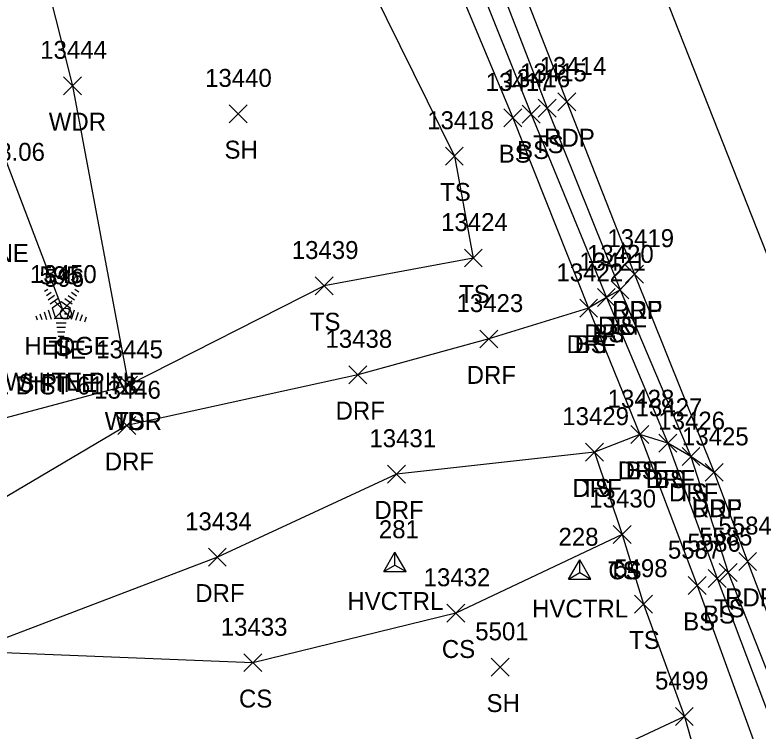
# Model space of a CAD drawing. Extents: x 1439173 to 1457902, y 641926 to 659889.
# Drawn here: x 1447129.2 to 1447212.1, y 651013 to 651092.9 of the extents above; entities that cross this region are included whole.
import ezdxf

# ---------------------------------------------------------------- set-up
doc = ezdxf.new("R2010")
doc.units = 0
for name, color, linetype in [('C_A', 7, 'Continuous'), ('C_C', 7, 'Continuous'), ('C_I', 7, 'Continuous'), ('CBP', 7, 'Continuous'), ('CPSM', 7, 'Continuous'), ('L_A', 7, 'Continuous'), ('L_C', 7, 'Continuous'), ('L_I', 7, 'Continuous'), ('L_TIC', 7, 'Continuous'), ('LABL', 7, 'Continuous'), ('LAHR', 7, 'Continuous'), ('LAWA', 7, 'Continuous'), ('LELB', 7, 'Continuous'), ('LTC', 7, 'Continuous'), ('P_A', 7, 'Continuous'), ('P_I', 7, 'Continuous'), ('P_TIC', 7, 'Continuous'), ('PET', 7, 'Continuous'), ('PRC', 7, 'Continuous'), ('R_A', 7, 'Continuous'), ('R_I', 7, 'Continuous'), ('R_TIC', 7, 'Continuous'), ('RDF', 7, 'Continuous')]:
    doc.layers.add(name, color=color, linetype=linetype)

msp = doc.modelspace()

# ---------------------------------------------------------------- linework, layer by layer
at = {"layer": 'CBP'}
for radius in [0.625, 0.0833]:
    msp.add_circle((1447134.932, 651059.539), radius, dxfattribs=at)
at = {"layer": 'CPSM'}
for p, q in [((1447170.376, 651030.785), (1447171.626, 651032.951)), ((1447172.876, 651030.785), (1447171.626, 651032.951)), ((1447171.627, 651031.507), (1447171.626, 651032.951)), ((1447170.376, 651030.785), (1447171.627, 651031.507)), ((1447171.627, 651031.507), (1447171.627, 651031.507)), ((1447171.627, 651031.507), (1447172.876, 651030.785)), ((1447190.97, 651029.951), (1447192.22, 651032.116)), ((1447193.47, 651029.951), (1447192.22, 651032.116)), ((1447192.22, 651030.672), (1447192.22, 651032.116)), ((1447170.376, 651030.785), (1447172.876, 651030.785)), ((1447190.97, 651029.951), (1447192.22, 651030.672)), ((1447192.22, 651030.672), (1447192.22, 651030.672)), ((1447192.22, 651030.672), (1447193.47, 651029.951)), ((1447190.97, 651029.951), (1447193.47, 651029.951))]:
    msp.add_line(p, q, dxfattribs=at)
at = {"layer": 'L_TIC'}
for points in [[(1447134.666, 651083.953), (1447136.666, 651085.953)], [(1447136.666, 651083.953), (1447134.666, 651085.953)], [(1447153.135, 651080.823), (1447155.135, 651082.823)], [(1447155.135, 651080.823), (1447153.135, 651082.823)], [(1447187.604, 651081.439), (1447189.604, 651083.439)], [(1447189.604, 651081.439), (1447187.604, 651083.439)], [(1447183.761, 651080.378), (1447185.761, 651082.378)], [(1447185.761, 651080.378), (1447183.761, 651082.378)], [(1447185.804, 651080.787), (1447187.804, 651082.787)], [(1447187.804, 651080.787), (1447185.804, 651082.787)], [(1447177.246, 651076.107), (1447179.246, 651078.107)], [(1447179.246, 651076.107), (1447177.246, 651078.107)], [(1447179.363, 651064.747), (1447181.363, 651066.747)], [(1447181.363, 651064.747), (1447179.363, 651066.747)], [(1447162.721, 651061.637), (1447164.721, 651063.637)], [(1447164.721, 651061.637), (1447162.721, 651063.637)], [(1447195.716, 651061.201), (1447197.716, 651063.201)], [(1447197.716, 651061.201), (1447195.716, 651063.201)], [(1447194.192, 651060.347), (1447196.192, 651062.347)], [(1447196.192, 651060.347), (1447194.192, 651062.347)], [(1447133.614, 651058.956), (1447135.614, 651060.956)], [(1447135.614, 651058.956), (1447133.614, 651060.956)], [(1447192.219, 651059.144), (1447194.219, 651061.144)], [(1447194.219, 651059.144), (1447192.219, 651061.144)], [(1447140.908, 651050.563), (1447142.908, 651052.563)], [(1447142.908, 651050.563), (1447140.908, 651052.563)], [(1447140.908, 651050.563), (1447142.908, 651052.563)], [(1447142.908, 651050.563), (1447140.908, 651052.563)], [(1447197.927, 651045.063), (1447199.927, 651047.063)], [(1447199.927, 651045.063), (1447197.927, 651047.063)], [(1447201.05, 651044.107), (1447203.05, 651046.107)], [(1447203.05, 651044.107), (1447201.05, 651046.107)], [(1447192.879, 651043.114), (1447194.879, 651045.114)], [(1447194.879, 651043.114), (1447192.879, 651045.114)], [(1447203.63, 651042.618), (1447205.63, 651044.618)], [(1447205.63, 651042.618), (1447203.63, 651044.618)], [(1447195.971, 651033.93), (1447197.971, 651035.93)], [(1447197.971, 651033.93), (1447195.971, 651035.93)], [(1447195.971, 651033.93), (1447197.971, 651035.93)], [(1447197.971, 651033.93), (1447195.971, 651035.93)], [(1447207.788, 651029.695), (1447209.788, 651031.695)], [(1447209.788, 651029.695), (1447207.788, 651031.695)], [(1447206.538, 651029.004), (1447208.538, 651031.004)], [(1447208.538, 651029.004), (1447206.538, 651031.004)], [(1447204.315, 651028.233), (1447206.315, 651030.233)], [(1447206.315, 651028.233), (1447204.315, 651030.233)], [(1447198.331, 651026.168), (1447200.331, 651028.168)], [(1447200.331, 651026.168), (1447198.331, 651028.168)], [(1447177.411, 651025.158), (1447179.411, 651027.158)], [(1447179.411, 651025.158), (1447177.411, 651027.158)], [(1447154.795, 651019.634), (1447156.795, 651021.634)], [(1447156.795, 651019.634), (1447154.795, 651021.634)], [(1447182.347, 651019.131), (1447184.347, 651021.131)], [(1447184.347, 651019.131), (1447182.347, 651021.131)], [(1447202.89, 651013.64), (1447204.89, 651015.64)], [(1447204.89, 651013.64), (1447202.89, 651015.64)], [(1447202.89, 651013.64), (1447204.89, 651015.64)], [(1447204.89, 651013.64), (1447202.89, 651015.64)], [(1447202.89, 651013.64), (1447204.89, 651015.64)], [(1447204.89, 651013.64), (1447202.89, 651015.64)]]:
    msp.add_lwpolyline(points, dxfattribs=at)
at = {"layer": 'LABL'}
for points in [[(1447203.89, 651014.64), (1447188.092, 651007.233), (1447176.717, 650987.139), (1447149.849, 650966.808)], [(1447203.89, 651014.64), (1447210.756, 650990.383), (1447224.234, 650961.406), (1447237.153, 650920.517)]]:
    msp.add_lwpolyline(points, dxfattribs=at)
at = {"layer": 'LAHR'}
msp.add_lwpolyline([(1447134.614, 651059.956), (1447118.348, 651102.576), (1447107.204, 651133.269), (1447098.077, 651158.636), (1447086.834, 651188.436), (1447068.178, 651236.266)], dxfattribs=at)
at = {"layer": 'LAWA'}
msp.add_lwpolyline([(1447107.731, 651238.433), (1447117.091, 651214.963), (1447137.947, 651170.052), (1447163.316, 651118.897), (1447164.581, 651104.826), (1447154.824, 651103.816), (1447141.334, 651109.553), (1447129.977, 651107.602), (1447135.666, 651084.953), (1447141.908, 651051.563), (1447120.033, 651045.748), (1447111.591, 651067.421), (1447102.067, 651087.554), (1447087.471, 651117.613), (1447074.585, 651149.651), (1447062.637, 651184.563), (1447045.418, 651229.548), (1447053.89, 651242.449), (1447066.456, 651239.794), (1447087.029, 651234.545)], dxfattribs=at)
at = {"layer": 'LELB'}
for points in [[(1447114.594, 651267.877), (1447133.486, 651221.54), (1447151.042, 651176.478), (1447172.346, 651124.472), (1447188.604, 651082.439), (1447196.716, 651062.201), (1447204.63, 651043.618)], [(1447111.678, 651266.543), (1447130.037, 651220.197), (1447147.44, 651174.429), (1447170.094, 651123.485), (1447186.804, 651081.787), (1447195.192, 651061.347), (1447202.05, 651045.107)], [(1447144.32, 651173.313), (1447167.79, 651121.983), (1447184.761, 651081.378), (1447193.219, 651060.144), (1447198.927, 651046.063)], [(1447164.581, 651104.826), (1447178.246, 651077.107), (1447180.363, 651065.747), (1447163.721, 651062.637), (1447141.908, 651051.563)], [(1447198.927, 651046.063), (1447205.315, 651029.233)], [(1447202.05, 651045.107), (1447207.538, 651030.004)], [(1447193.879, 651044.114), (1447196.971, 651034.93)], [(1447204.63, 651043.618), (1447208.788, 651030.695)], [(1447196.971, 651034.93), (1447178.411, 651026.158), (1447155.795, 651020.634), (1447124.237, 651021.869)], [(1447196.971, 651034.93), (1447199.331, 651027.168)], [(1447208.788, 651030.695), (1447222.96, 650994.667), (1447234.809, 650963.783), (1447250.066, 650926.693)], [(1447207.538, 651030.004), (1447232.842, 650963.028), (1447246.774, 650925.956)], [(1447205.315, 651029.233), (1447218.356, 650993.369), (1447230.699, 650961.528), (1447242.727, 650923.939)], [(1447199.331, 651027.168), (1447203.89, 651014.64)]]:
    msp.add_lwpolyline(points, dxfattribs=at)
at = {"layer": 'LTC'}
for p, q in [((1447132.554, 651062.033), (1447132.909, 651062.291)), ((1447135.953, 651062.274), (1447136.372, 651061.969)), ((1447132.764, 651061.568), (1447133.293, 651061.952)), ((1447132.973, 651061.102), (1447133.677, 651061.613)), ((1447133.183, 651060.636), (1447134.061, 651061.274)), ((1447135.21, 651061.577), (1447135.89, 651061.083)), ((1447135.581, 651061.925), (1447136.131, 651061.526)), ((1447133.408, 651060.181), (1447134.419, 651060.916)), ((1447134.419, 651060.916), (1447135.416, 651060.191)), ((1447134.839, 651061.229), (1447135.649, 651060.64)), ((1447132.498, 651059.746), (1447132.769, 651058.91)), ((1447132.953, 651059.962), (1447133.284, 651058.943)), ((1447133.408, 651060.181), (1447133.795, 651058.988)), ((1447135.416, 651060.191), (1447135.025, 651058.988)), ((1447135.854, 651059.92), (1447135.516, 651058.88)), ((1447136.298, 651059.67), (1447136.011, 651058.785)), ((1447131.587, 651059.313), (1447131.739, 651058.845)), ((1447132.042, 651059.529), (1447132.254, 651058.878)), ((1447135.025, 651058.988), (1447133.795, 651058.988)), ((1447136.743, 651059.42), (1447136.506, 651058.69)), ((1447137.187, 651059.169), (1447137, 651058.595)), ((1447134.987, 651058.488), (1447133.842, 651058.488)), ((1447134.903, 651057.988), (1447133.915, 651057.988)), ((1447134.819, 651057.488), (1447133.988, 651057.488)), ((1447134.735, 651056.988), (1447134.06, 651056.988))]:
    msp.add_line(p, q, dxfattribs=at)
at = {"layer": 'P_TIC'}
for points in [[(1447189.774, 651082.153), (1447191.774, 651084.153)], [(1447191.774, 651082.153), (1447189.774, 651084.153)], [(1447197.335, 651062.958), (1447199.335, 651064.958)], [(1447199.335, 651062.958), (1447197.335, 651064.958)], [(1447206.214, 651040.854), (1447208.214, 651042.854)], [(1447208.214, 651040.854), (1447206.214, 651042.854)], [(1447209.945, 651030.917), (1447211.945, 651032.917)], [(1447211.945, 651030.917), (1447209.945, 651032.917)]]:
    msp.add_lwpolyline(points, dxfattribs=at)
at = {"layer": 'PET'}
for points in [[(1447117.04, 651268.676), (1447135.577, 651222.074), (1447153.784, 651176.573), (1447174.352, 651125.109), (1447190.774, 651083.153), (1447198.335, 651063.958), (1447207.214, 651041.854)], [(1447207.214, 651041.854), (1447210.945, 651031.917)], [(1447210.945, 651031.917), (1447224.975, 650995.207), (1447237.435, 650963.915), (1447251.768, 650927.054)]]:
    msp.add_lwpolyline(points, dxfattribs=at)
at = {"layer": 'PRC'}
msp.add_lwpolyline([(1447215.808, 651059.339), (1447197.923, 651104.656), (1447182.308, 651143.738), (1447169.129, 651177.149), (1447150.859, 651222.242), (1447131.094, 651272.803)], dxfattribs=at)
at = {"layer": 'R_TIC'}
for points in [[(1447197.335, 651062.958), (1447199.335, 651064.958)], [(1447199.335, 651062.958), (1447197.335, 651064.958)], [(1447195.716, 651061.201), (1447197.716, 651063.201)], [(1447197.716, 651061.201), (1447195.716, 651063.201)], [(1447194.192, 651060.347), (1447196.192, 651062.347)], [(1447196.192, 651060.347), (1447194.192, 651062.347)], [(1447192.219, 651059.144), (1447194.219, 651061.144)], [(1447194.219, 651059.144), (1447192.219, 651061.144)], [(1447181.083, 651055.72), (1447183.083, 651057.72)], [(1447183.083, 651055.72), (1447181.083, 651057.72)], [(1447166.473, 651051.734), (1447168.473, 651053.734)], [(1447168.473, 651051.734), (1447166.473, 651053.734)], [(1447140.737, 651046.064), (1447142.737, 651048.064)], [(1447142.737, 651046.064), (1447140.737, 651048.064)], [(1447197.927, 651045.063), (1447199.927, 651047.063)], [(1447199.927, 651045.063), (1447197.927, 651047.063)], [(1447201.05, 651044.107), (1447203.05, 651046.107)], [(1447203.05, 651044.107), (1447201.05, 651046.107)], [(1447192.879, 651043.114), (1447194.879, 651045.114)], [(1447194.879, 651043.114), (1447192.879, 651045.114)], [(1447203.63, 651042.618), (1447205.63, 651044.618)], [(1447205.63, 651042.618), (1447203.63, 651044.618)], [(1447170.797, 651040.657), (1447172.797, 651042.657)], [(1447172.797, 651040.657), (1447170.797, 651042.657)], [(1447206.214, 651040.854), (1447208.214, 651042.854)], [(1447208.214, 651040.854), (1447206.214, 651042.854)], [(1447150.823, 651031.392), (1447152.823, 651033.392)], [(1447152.823, 651031.392), (1447150.823, 651033.392)]]:
    msp.add_lwpolyline(points, dxfattribs=at)
at = {"layer": 'RDF'}
for points in [[(1447198.335, 651063.958), (1447196.716, 651062.201), (1447195.192, 651061.347), (1447193.219, 651060.144), (1447182.083, 651056.72), (1447167.473, 651052.734), (1447141.737, 651047.064), (1447125.037, 651037.24), (1447101.435, 651037.563), (1447088.534, 651042.464), (1447082.479, 651052.042), (1447076.717, 651068.54), (1447062.819, 651103.807), (1447046.253, 651135.221)], [(1447207.214, 651041.854), (1447204.63, 651043.618), (1447202.05, 651045.107), (1447198.927, 651046.063), (1447193.879, 651044.114), (1447171.797, 651041.657), (1447151.823, 651032.392), (1447124.237, 651021.869), (1447101.501, 651020.645), (1447089.057, 651017.019)]]:
    msp.add_lwpolyline(points, dxfattribs=at)

# ---------------------------------------------------------------- texts
at = {"layer": 'C_A'}
for s, p in [('TIE', (1447133.01, 651054.539)), ('HVCTRL', (1447166.319, 651026.507)), ('HVCTRL', (1447186.913, 651025.672))]:
    msp.add_text(s, height=2, dxfattribs=at).set_placement(p)
at = {"layer": 'C_C'}
for s, p in [('TIE DIST 58.06', (1447114.17, 651076.582)), ('TIE DIST 61.73', (1447124.428, 651050.539))]:
    msp.add_text(s, height=2, dxfattribs=at).set_placement(p)
at = {"layer": 'C_I'}
for s, p in [('596', (1447132.514, 651062.539)), ('281', (1447169.831, 651034.507)), ('228', (1447189.858, 651033.672))]:
    msp.add_text(s, height=2, dxfattribs=at).set_placement(p)
at = {"layer": 'L_A'}
for s, p in [('WDR', (1447133.028, 651079.953)), ('SH', (1447152.624, 651076.823)), ('BS', (1447185.245, 651076.787)), ('TS', (1447187.013, 651077.439)), ('BS', (1447183.202, 651076.378)), ('TS', (1447176.655, 651072.107)), ('TS', (1447178.773, 651060.747)), ('TS', (1447162.13, 651057.637)), ('TS', (1447195.125, 651057.201)), ('BS', (1447193.633, 651056.347)), ('BS', (1447191.66, 651055.144)), ('HEDGE', (1447130.314, 651054.956)), ('S', (1447133.745, 651054.825)), ('WDR', (1447139.27, 651046.563)), ('TS', (1447140.317, 651046.563)), ('BS', (1447197.368, 651041.063)), ('BS', (1447200.491, 651040.107)), ('TS', (1447192.289, 651039.114)), ('TS', (1447203.04, 651038.618)), ('TS', (1447195.38, 651029.93)), ('CS', (1447195.412, 651029.93)), ('TS', (1447207.198, 651025.695)), ('BS', (1447205.979, 651025.004)), ('BS', (1447203.756, 651024.233)), ('TS', (1447197.74, 651022.168)), ('CS', (1447176.852, 651021.158)), ('CS', (1447154.236, 651015.634)), ('SH', (1447181.835, 651015.131))]:
    msp.add_text(s, height=2, dxfattribs=at).set_placement(p)
at = {"layer": 'L_C'}
for s, p in [('M.WHITE PINE', (1447112.235, 651065.291)), ('M.WHITE PINE', (1447125.149, 651050.956)), ('S PINE', (1447129.635, 651050.825))]:
    msp.add_text(s, height=2, dxfattribs=at).set_placement(p)
at = {"layer": 'L_I'}
for s, p in [('13444', (1447132.075, 651087.953)), ('13415', (1447185.58, 651085.439)), ('13440', (1447150.458, 651084.823)), ('13417', (1447181.738, 651084.378)), ('13416', (1447183.725, 651084.787)), ('13418', (1447175.222, 651080.107)), ('13424', (1447176.773, 651068.747)), ('13439', (1447160.122, 651065.637)), ('13420', (1447193.039, 651065.201)), ('13421', (1447192.169, 651064.347)), ('13450', (1447130.936, 651062.956)), ('595', (1447131.997, 651062.825)), ('13422', (1447189.628, 651063.144)), ('13445', (1447138.317, 651054.563)), ('13445', (1447138.317, 651054.563)), ('13428', (1447195.336, 651049.063)), ('13427', (1447198.459, 651048.107)), ('13429', (1447190.281, 651047.114)), ('13426', (1447200.985, 651046.618)), ('13430', (1447193.294, 651037.93)), ('13430', (1447193.294, 651037.93)), ('5585', (1447205.528, 651033.695)), ('5586', (1447204.223, 651033.004)), ('5587', (1447202.056, 651032.233)), ('5498', (1447196.071, 651030.168)), ('13432', (1447174.821, 651029.158)), ('13433', (1447152.205, 651023.634)), ('5501', (1447180.575, 651023.131)), ('5499', (1447200.622, 651017.64)), ('5499', (1447200.622, 651017.64)), ('5499', (1447200.622, 651017.64))]:
    msp.add_text(s, height=2, dxfattribs=at).set_placement(p)
at = {"layer": 'LTC'}
msp.add_text('.', height=1.037, rotation=270, dxfattribs=at).set_placement((1447134.302, 651059.929))
at = {"layer": 'P_A'}
for p in [(1447188.262, 651078.153), (1447195.823, 651058.958), (1447204.702, 651036.854), (1447208.433, 651026.917)]:
    msp.add_text('RDP', height=2, dxfattribs=at).set_placement(p)
at = {"layer": 'P_I'}
for s, p in [('13414', (1447187.75, 651086.153)), ('13419', (1447195.303, 651066.958)), ('13425', (1447203.624, 651044.854)), ('5584', (1447207.685, 651034.917))]:
    msp.add_text(s, height=2, dxfattribs=at).set_placement(p)
at = {"layer": 'R_A'}
for p in [(1447195.87, 651058.958), (1447194.251, 651057.201), (1447192.728, 651056.347), (1447190.754, 651055.144), (1447179.618, 651051.72), (1447165.008, 651047.734), (1447139.272, 651042.064), (1447196.462, 651041.063), (1447199.585, 651040.107), (1447191.415, 651039.114), (1447202.166, 651038.618), (1447169.333, 651036.657), (1447204.75, 651036.854), (1447149.358, 651027.392)]:
    msp.add_text('DRF', height=2, dxfattribs=at).set_placement(p)
at = {"layer": 'R_I'}
for s, p in [('13419', (1447195.303, 651066.958)), ('13420', (1447193.039, 651065.201)), ('13421', (1447192.169, 651064.347)), ('13422', (1447189.628, 651063.144)), ('13423', (1447178.492, 651059.72)), ('13438', (1447163.882, 651055.734)), ('13446', (1447138.091, 651050.064)), ('13428', (1447195.336, 651049.063)), ('13427', (1447198.459, 651048.107)), ('13429', (1447190.281, 651047.114)), ('13426', (1447200.985, 651046.618)), ('13431', (1447168.774, 651044.657)), ('13425', (1447203.624, 651044.854)), ('13434', (1447148.232, 651035.392))]:
    msp.add_text(s, height=2, dxfattribs=at).set_placement(p)

doc.saveas('drawing.dxf')
